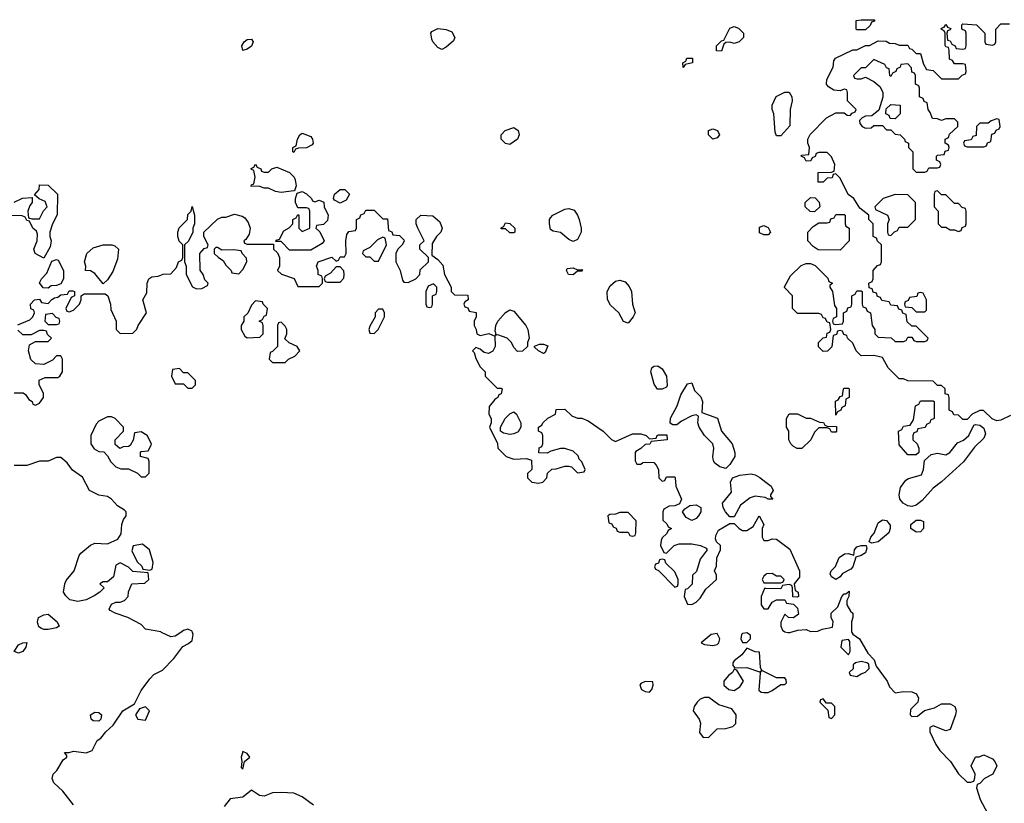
# Model space of a CAD drawing. Header units: inches. Extents: x 2380053 to 2584298, y 380219 to 546618.
# Tile 423 of 656: x 2476476 to 2481126, y 439193 to 442894. Entities that reach past the tile are written whole.
import ezdxf

# ---------------------------------------------------------------- set-up
doc = ezdxf.new("R2010")
doc.units = ezdxf.units.IN
doc.header["$MEASUREMENT"] = 0
for name, color, linetype in [('C4473', 7, 'Continuous'), ('C4474', 7, 'Continuous'), ('C4483', 7, 'Continuous'), ('C4484', 7, 'Continuous')]:
    doc.layers.add(name, color=color, linetype=linetype)

msp = doc.modelspace()

# ---------------------------------------------------------------- linework, layer by layer
at = {"layer": 'C4473', "color": 2, "elevation": 50}
for points in [[(2476730, 439185.2), (2476679, 439250), (2476637.2, 439290), (2476628.7, 439310), (2476634, 439330), (2476651.8, 439348.2), (2476681.2, 439398.8), (2476698, 439410), (2476698, 439418), (2476687.3, 439432.7), (2476710, 439432), (2476730, 439438.8), (2476790, 439430.8), (2476817.2, 439442.8), (2476842, 439490), (2476859.3, 439500.7), (2476882, 439530), (2476917.5, 439562.5), (2476962.7, 439630), (2477017.2, 439662.8), (2477050, 439726), (2477090, 439781), (2477110, 439801), (2477150, 439822), (2477203.2, 439876.8), (2477246, 439934), (2477273.2, 439946.8), (2477290, 439962), (2477295.3, 439990), (2477292, 440000)], [(2477237, 440000), (2477210, 439982), (2477190, 439979), (2477146.2, 440000)], [(2480000, 439810.7), (2479980.4, 439820.4), (2479974.6, 439834.6), (2479970, 439906), (2479950, 439908), (2479910, 439926), (2479886.4, 439893.6), (2479850, 439866), (2479843.6, 439856.4), (2479843.6, 439843.6), (2479852.7, 439832.7), (2479910, 439834.8), (2479970, 439814), (2479978, 439818), (2479972.7, 439807.3), (2479966.8, 439726.8), (2479978, 439718), (2479990, 439716), (2480000, 439716)], [(2477863.8, 439183.8), (2477810, 439222.6), (2477770, 439240.5), (2477710, 439244.5), (2477670, 439242.7), (2477630, 439226), (2477608, 439230), (2477570, 439254), (2477530, 439222), (2477470, 439213.2), (2477442, 439178)]]:
    msp.add_lwpolyline(points, dxfattribs=at)
for points in [[(2479770, 439995.3), (2479742, 439990), (2479694, 439950), (2479710, 439942), (2479750, 439938), (2479770, 439942), (2479778, 439950), (2479782, 439970)], [(2479910, 439998), (2479890, 439995.3), (2479884.7, 439990), (2479881, 439970), (2479890, 439952), (2479910, 439952), (2479928, 439970), (2479927.3, 439987.3)], [(2476470, 439902.4), (2476449.6, 439910), (2476470, 439940.7), (2476490, 439951.3), (2476510, 439952), (2476504.7, 439930), (2476490, 439909.6)], [(2479850, 439826), (2479842, 439810), (2479823.5, 439796.5), (2479802, 439770), (2479801, 439759), (2479801, 439750), (2479824.7, 439730), (2479850, 439726), (2479877, 439743), (2479894, 439770), (2479862, 439822)], [(2479430, 439768), (2479410, 439758), (2479404.7, 439750), (2479412, 439730), (2479430, 439721), (2479450, 439718), (2479462, 439730), (2479468, 439750), (2479466, 439766)], [(2479730, 439693.2), (2479710, 439693.2), (2479690, 439684), (2479676, 439670), (2479661, 439650), (2479656, 439630), (2479684.7, 439590), (2479691.3, 439571.3), (2479686.8, 439526.8), (2479703.5, 439503.5), (2479730, 439504.7), (2479770, 439544.7), (2479810, 439546), (2479844, 439556), (2479858, 439570), (2479859, 439610), (2479839.3, 439639.3), (2479778, 439658)], [(2477070, 439648), (2477041, 439639), (2477022, 439610), (2477034, 439590), (2477070, 439584.7), (2477088, 439630)], [(2476850, 439580.9), (2476822.7, 439582.7), (2476813.2, 439590), (2476809.4, 439610), (2476830, 439622.4), (2476850, 439621.6), (2476861.6, 439610), (2476859.1, 439590)], [(2477530, 439438), (2477521, 439410), (2477524.7, 439390), (2477522, 439362), (2477530, 439354), (2477538, 439390), (2477562, 439410), (2477550, 439428)]]:
    msp.add_lwpolyline(points, close=True, dxfattribs=at)
at = {"layer": 'C4474', "color": 2, "elevation": 50}
for points in [[(2478470, 442752.7), (2478450, 442762.7), (2478426.6, 442790), (2478422, 442802), (2478418, 442830), (2478422, 442838), (2478450, 442852.4), (2478490, 442848.2), (2478516.5, 442836.5), (2478530.3, 442810.3), (2478525.1, 442794.9), (2478490, 442764.5)], [(2479850, 442782), (2479830, 442788), (2479810, 442786), (2479802, 442778), (2479790, 442746), (2479767.3, 442747.3), (2479766, 442770), (2479790, 442794), (2479802, 442798), (2479830, 442854), (2479850, 442862), (2479870, 442854), (2479894, 442830), (2479894, 442810), (2479874, 442790)], [(2477530, 442748.7), (2477525.2, 442770), (2477535.3, 442790), (2477550, 442801), (2477570, 442802), (2477578, 442790), (2477570.6, 442769.4), (2477550, 442755.3)], [(2479610, 442668.7), (2479608, 442690), (2479622, 442698), (2479627.3, 442712.7), (2479652.7, 442712.7), (2479654, 442690), (2479618, 442682)], [(2477770, 442266), (2477766, 442270), (2477766, 442290), (2477782, 442298), (2477788, 442330), (2477798, 442350), (2477810, 442358), (2477850, 442342), (2477858, 442330), (2477862, 442310), (2477856.9, 442303.1), (2477830, 442288.7), (2477792.7, 442287.3), (2477778, 442282)], [(2478790, 442305.1), (2478770, 442309.5), (2478750, 442329.3), (2478749.4, 442350), (2478769, 442370), (2478810, 442384), (2478830, 442371), (2478834.8, 442350), (2478826.8, 442330)], [(2479750, 442329.4), (2479729.5, 442349.5), (2479729.2, 442370), (2479750, 442378.8), (2479771.3, 442370), (2479781, 442350), (2479770, 442335.3)], [(2477630, 442174), (2477650, 442174), (2477666, 442190), (2477690, 442198), (2477750, 442172), (2477772, 442150), (2477776.9, 442136.9), (2477782, 442110), (2477774, 442086), (2477770, 442086), (2477710, 442077.2), (2477683.2, 442083.2), (2477650, 442098), (2477630, 442098), (2477610, 442106), (2477567.3, 442107.3), (2477570, 442114), (2477582, 442118), (2477588, 442150), (2477582, 442182), (2477570, 442186), (2477568.4, 442191.6), (2477582, 442198), (2477590, 442212), (2477598, 442198), (2477614, 442190), (2477618, 442178)], [(2477870, 442034), (2477890, 442042), (2477912.7, 442032.7), (2477914, 442010), (2477932, 441970), (2477930, 441946), (2477910, 441926), (2477878, 441922), (2477874, 441910), (2477892.7, 441892.7), (2477914, 441850), (2477903.6, 441836.4), (2477850, 441806), (2477750, 441806), (2477710, 441846), (2477686, 441846), (2477687.3, 441852.7), (2477702, 441858), (2477723.1, 441896.9), (2477748.4, 441911.6), (2477766, 441930), (2477766, 441950), (2477782, 441958), (2477790, 441974), (2477794, 441970), (2477794, 441910), (2477810, 441894), (2477846, 441910), (2477846, 441990), (2477842, 442002), (2477830, 442006), (2477790, 442006), (2477778, 442030), (2477778, 442050), (2477786, 442074), (2477810, 442082), (2477830, 442072), (2477854, 442050), (2477858, 442038)], [(2477990, 442028), (2477962, 442042), (2477958, 442050), (2477962, 442070), (2477990, 442091.3), (2478011.6, 442091.6), (2478034, 442070), (2478018, 442042)], [(2479090, 441846), (2479070, 441855.1), (2479030, 441889.2), (2478994.6, 441894.6), (2478983.1, 441903.1), (2478977.2, 441930), (2478977.2, 441950), (2478982, 441958), (2478993.2, 441970), (2479050, 441998.4), (2479070, 442001.6), (2479094.4, 441994.4), (2479110.5, 441970.5), (2479117.3, 441950), (2479127.3, 441910), (2479127.7, 441890), (2479110, 441856)], [(2478790, 441888), (2478770, 441906), (2478750, 441906), (2478748, 441910), (2478762, 441918), (2478770, 441934), (2478790, 441932), (2478814, 441910), (2478814, 441890), (2478810, 441888)], [(2476870, 441646), (2476830, 441695.3), (2476810, 441708), (2476786, 441710), (2476788, 441730), (2476782, 441750), (2476793.2, 441790), (2476822.9, 441817.1), (2476870, 441831.3), (2476911.1, 441831.1), (2476925.4, 441825.4), (2476942, 441810), (2476936.9, 441763.1), (2476915.3, 441704.7), (2476890, 441666)], [(2478190, 441866), (2478165.4, 441854.6), (2478130, 441818), (2478098, 441802), (2478094, 441790), (2478110, 441774), (2478130, 441774), (2478150, 441754), (2478170, 441754), (2478208, 441830), (2478202, 441862)], [(2477410, 441818), (2477402, 441818), (2477394, 441810), (2477394, 441790), (2477414, 441770), (2477436.9, 441756.9), (2477450, 441734), (2477474, 441710), (2477478, 441698), (2477510, 441694), (2477530, 441714), (2477548, 441750), (2477547.3, 441767.3), (2477526, 441790), (2477522, 441802), (2477487.3, 441807.3), (2477430, 441806)], [(2476610, 441626), (2476587.3, 441627.3), (2476568.9, 441651.1), (2476578, 441670), (2476603.1, 441696.9), (2476627.3, 441752.7), (2476650, 441762), (2476658, 441758), (2476682, 441710), (2476682, 441670), (2476670, 441646), (2476650, 441638), (2476623.6, 441636.4)], [(2477990, 441726), (2477970, 441726), (2477943.6, 441696.4), (2477918, 441682), (2477914, 441670), (2477918, 441658), (2477930, 441654), (2477990, 441654), (2478007.3, 441672.7), (2478008, 441690), (2478007.3, 441707.3)], [(2479110, 441712), (2479130, 441714), (2479134, 441710), (2479130, 441706), (2479110, 441706), (2479090, 441688.7), (2479068, 441690), (2479058, 441710), (2479062, 441718), (2479090, 441722)], [(2478430, 441646), (2478405.4, 441634.6), (2478394, 441610), (2478394, 441550), (2478398, 441538), (2478410, 441534), (2478422, 441538), (2478426, 441550), (2478426, 441590), (2478442, 441598), (2478446, 441610), (2478446, 441630)], [(2479350, 441461.2), (2479327.8, 441467.8), (2479306, 441510), (2479265.6, 441545.6), (2479251.7, 441571.7), (2479249.7, 441610.3), (2479263.8, 441636.2), (2479290, 441659.3), (2479310, 441663.8), (2479335.8, 441655.8), (2479354.4, 441634.4), (2479364.9, 441610), (2479370.5, 441550), (2479382, 441510), (2479373, 441490)], [(2477590, 441566), (2477570, 441546), (2477552.7, 441507.3), (2477534, 441490), (2477534, 441470), (2477522, 441450), (2477522, 441430), (2477539.6, 441399.6), (2477550, 441392), (2477610, 441394), (2477626, 441410), (2477626, 441450), (2477622, 441462), (2477606, 441470), (2477622, 441478), (2477630, 441494), (2477642, 441498), (2477646, 441530), (2477626, 441550), (2477622, 441562)], [(2476630, 441506), (2476598, 441502), (2476594, 441470), (2476610, 441454), (2476650, 441454), (2476662, 441458), (2476666, 441470), (2476662, 441482), (2476647.3, 441487.3)], [(2478190, 441526), (2478170, 441526), (2478154, 441510), (2478154, 441490), (2478130, 441446), (2478124.7, 441430), (2478130, 441414), (2478150, 441412), (2478168, 441430), (2478198, 441490), (2478198, 441510)], [(2478827.3, 441327.3), (2478810, 441346), (2478798, 441370), (2478778, 441390), (2478734, 441406), (2478722, 441402), (2478726, 441410), (2478722, 441422), (2478724, 441450), (2478733.2, 441470), (2478770, 441511.3), (2478790, 441522.8), (2478810, 441518), (2478866.8, 441450), (2478876, 441430), (2478882, 441390), (2478874, 441370), (2478874, 441350), (2478850, 441328)], [(2477710, 441466), (2477698, 441462), (2477694, 441450), (2477694, 441350), (2477670, 441326), (2477658, 441322), (2477654, 441290), (2477670, 441274), (2477730, 441274), (2477746, 441290), (2477774.6, 441305.4), (2477798, 441330), (2477786, 441350), (2477748.4, 441368.4), (2477727.3, 441387.3), (2477738, 441410), (2477738, 441430), (2477730, 441446)], [(2478950, 441318), (2478926, 441330), (2478907.3, 441347.3), (2478907.3, 441352.7), (2478930, 441362), (2478950, 441362), (2478970, 441354), (2478958, 441322)], [(2477230, 441246), (2477198, 441242), (2477192, 441210), (2477210, 441174), (2477250, 441174), (2477270, 441154), (2477290, 441154), (2477306, 441170), (2477306, 441190), (2477270, 441226), (2477250, 441226)], [(2479488.7, 441148.7), (2479472.7, 441172.7), (2479456, 441230), (2479461.2, 441250), (2479470, 441257.3), (2479490, 441258.4), (2479510, 441244.4), (2479530.2, 441210.2), (2479534.2, 441165.8), (2479530, 441159), (2479510, 441148.7)], [(2479810, 440774), (2479782, 440782), (2479759.3, 440799.3), (2479752.7, 440810), (2479749.1, 440829.1), (2479754.5, 440870), (2479749.3, 440890), (2479710, 440929.4), (2479684.5, 440970), (2479678, 440990), (2479682, 441022), (2479670, 441028), (2479650, 441022.7), (2479602, 440998), (2479579.6, 440980.4), (2479560.4, 440980.4), (2479548.4, 440988.4), (2479548.9, 441011.1), (2479581.2, 441070), (2479597.5, 441122.5), (2479630, 441174.8), (2479650, 441178), (2479662.5, 441142.5), (2479692.4, 441112.4), (2479700.4, 441090), (2479698, 441038), (2479772.1, 441012.1), (2479790.4, 440950), (2479840.4, 440890), (2479853.4, 440850), (2479854, 440830), (2479830, 440793.2)], [(2478790, 440935.3), (2478760.4, 440940.4), (2478746, 440950), (2478746, 440970), (2478768.7, 441010), (2478790, 441032), (2478810, 441042), (2478822, 441030), (2478842, 440990), (2478842, 440970), (2478830, 440948), (2478810, 440938)], [(2476910, 441018), (2476890, 441018), (2476850, 440998), (2476836.9, 440983.1), (2476812, 440930), (2476812, 440890), (2476827.1, 440867.1), (2476850, 440854), (2476872.7, 440852.7), (2476890, 440834), (2476905.4, 440805.4), (2476930, 440782), (2476952.7, 440772.7), (2476990, 440772), (2477031.6, 440751.6), (2477050, 440734), (2477070, 440734), (2477087.3, 440752.7), (2477087.3, 440807.3), (2477082, 440822), (2477046, 440830), (2477046, 440850), (2477050, 440854), (2477082, 440858), (2477096.4, 440883.6), (2477098, 440890), (2477078, 440930), (2477050, 440948), (2477018, 440942), (2477011.6, 440908.4), (2476996.9, 440883.1), (2476990, 440878), (2476963.6, 440876.4), (2476948.4, 440868.4), (2476927.3, 440887.3), (2476926, 440910), (2476966, 440950), (2476966, 440970), (2476926, 441010)], [(2479650, 440528.7), (2479623.1, 440543.1), (2479606, 440570), (2479616.4, 440583.6), (2479640.4, 440599.6), (2479670, 440602), (2479692, 440590), (2479692, 440570), (2479682, 440550), (2479670, 440538)], [(2479350, 440566), (2479310, 440566), (2479290, 440558), (2479263.6, 440556.4), (2479254, 440550), (2479258, 440518), (2479272.7, 440512.7), (2479278, 440498), (2479292.7, 440492.7), (2479298, 440478), (2479310, 440474), (2479350, 440474), (2479358, 440458), (2479370, 440454), (2479382, 440458), (2479386, 440470), (2479387.3, 440527.3)], [(2477056, 440416), (2477011.6, 440408.4), (2477005.4, 440385.4), (2477030, 440334), (2477052.7, 440312.7), (2477058, 440298), (2477090, 440294), (2477102, 440298), (2477106, 440330), (2477088, 440390)], [(2479510, 440346), (2479498, 440342), (2479492.7, 440327.3), (2479478, 440322), (2479474, 440310), (2479478, 440298), (2479492.7, 440292.7), (2479570, 440214), (2479582, 440218), (2479586, 440230), (2479586, 440250), (2479570, 440286), (2479527.3, 440327.3), (2479522, 440342)], [(2476590, 440013.2), (2476578.6, 440018.6), (2476566.8, 440026.8), (2476561.5, 440041.5), (2476559.3, 440050), (2476565.2, 440070), (2476590, 440082.8), (2476610, 440086), (2476652, 440050), (2476662, 440030), (2476650, 440022), (2476610, 440013.2)]]:
    msp.add_lwpolyline(points, close=True, dxfattribs=at)
for points in [[(2476450, 442032), (2476488.4, 442051.6), (2476534, 442054), (2476534, 442030), (2476523.6, 442016.4), (2476514, 441990), (2476518, 441958), (2476532.7, 441952.7), (2476570, 441954), (2476588.4, 441991.6), (2476606, 442010), (2476595.3, 442035.3), (2476568, 442048), (2476546, 442066), (2476567.3, 442092.7), (2476570, 442114), (2476610, 442112), (2476654, 442070), (2476652.7, 441972.7), (2476630.9, 441929.1), (2476618, 441890), (2476618, 441870), (2476624.7, 441850), (2476619.6, 441820.4), (2476590, 441768), (2476548.7, 441790), (2476542, 441810), (2476558, 441850), (2476560.4, 441880.4), (2476554.6, 441894.6), (2476538, 441910), (2476522, 441942), (2476510, 441946), (2476502, 441962), (2476487.3, 441967.3), (2476430, 441968.7)], [(2476467.3, 441452.7), (2476523.1, 441476.9), (2476538, 441490), (2476546, 441510), (2476542, 441522), (2476528.7, 441528.7), (2476526, 441550), (2476546, 441570), (2476570, 441574), (2476578, 441558), (2476610, 441554), (2476627.3, 441572.7), (2476640.4, 441579.6), (2476656.4, 441583.6), (2476670, 441594), (2476702, 441598), (2476710, 441614), (2476727.3, 441612.7), (2476734, 441610), (2476734, 441590), (2476718, 441582), (2476694, 441530), (2476698, 441518), (2476710, 441514), (2476730, 441522), (2476758, 441550), (2476766, 441570), (2476766, 441590), (2476780.4, 441599.6), (2476879.6, 441599.6), (2476892, 441590), (2476904.7, 441550), (2476905.4, 441525.4), (2476931.3, 441470), (2476932, 441430), (2476950, 441412), (2477010, 441414), (2477028.4, 441431.6), (2477035.3, 441450), (2477075.3, 441510), (2477058, 441570), (2477076.4, 441603.6), (2477078, 441650), (2477086, 441670), (2477100.4, 441679.6), (2477130, 441682), (2477152.7, 441692.7), (2477190, 441694), (2477216.4, 441723.6), (2477226, 441750), (2477242, 441758), (2477246, 441770), (2477246, 441830), (2477228.4, 441848.4), (2477222, 441870), (2477222, 441890), (2477229.1, 441910.9), (2477268, 441950), (2477270, 441974), (2477286, 441990), (2477290, 442012), (2477302, 441970), (2477302, 441930), (2477294, 441910), (2477294, 441890), (2477272.7, 441847.3), (2477254, 441830), (2477254, 441750), (2477262, 441730), (2477262, 441690), (2477291.6, 441631.6), (2477310, 441622), (2477336.4, 441623.6), (2477362, 441638), (2477366, 441650), (2477350, 441666), (2477342, 441690), (2477328.4, 441711.6), (2477326, 441790), (2477347.3, 441812.7), (2477362, 441818), (2477366, 441830), (2477346, 441870), (2477346, 441890), (2477410, 441952), (2477430, 441962), (2477450, 441962), (2477490, 441976), (2477526.4, 441966.4), (2477538.8, 441958.8), (2477555.3, 441935.3), (2477564.7, 441910), (2477559.6, 441880.4), (2477543.6, 441856.4), (2477534, 441850), (2477538, 441838), (2477550, 441834), (2477674, 441834), (2477674, 441810), (2477692.7, 441792.7), (2477702, 441770), (2477702, 441730), (2477694, 441710), (2477711.6, 441691.6), (2477772, 441672), (2477790, 441634), (2477890, 441634), (2477906, 441650), (2477906, 441670), (2477902, 441682), (2477886, 441690), (2477886, 441710), (2477878, 441730), (2477886, 441750), (2477950, 441772), (2477970, 441754), (2477982, 441758), (2477990, 441774), (2478010, 441774), (2478018, 441790), (2478015.3, 441850), (2478020.4, 441879.6), (2478030, 441894), (2478062, 441898), (2478066, 441910), (2478066, 441950), (2478082, 441958), (2478087.3, 441972.7), (2478102, 441978), (2478110, 441994), (2478150, 441994), (2478190, 441954), (2478212.7, 441952.7), (2478218, 441898), (2478232.7, 441892.7), (2478238, 441878), (2478270, 441874), (2478290, 441854), (2478291.6, 441848.4), (2478282, 441830), (2478262, 441810), (2478252, 441790), (2478252, 441750), (2478272, 441710), (2478283.6, 441663.6), (2478290, 441654), (2478310, 441652), (2478346, 441670), (2478366, 441690), (2478367.3, 441712.7), (2478406, 441750), (2478406, 441770), (2478366, 441810), (2478366, 441830), (2478386, 441850), (2478355.3, 441910), (2478348, 441930), (2478348, 441950), (2478370, 441971.3), (2478427.1, 441967.1), (2478459.8, 441939.8), (2478471.3, 441910), (2478464.7, 441890), (2478444.7, 441870), (2478423.6, 441836.4), (2478422, 441782), (2478450, 441762), (2478474.4, 441734.4), (2478482, 441690), (2478514, 441630), (2478514, 441610), (2478530, 441594), (2478592.7, 441592.7), (2478594, 441570), (2478578, 441562), (2478574, 441550), (2478578, 441538), (2478592.7, 441532.7), (2478598, 441518), (2478631.6, 441511.6), (2478632, 441490), (2478622, 441470), (2478622, 441450), (2478632, 441430), (2478634, 441410), (2478650, 441402), (2478691.3, 441411.3), (2478719.6, 441399.6), (2478721, 441350), (2478710, 441328.7), (2478690, 441318), (2478670, 441322), (2478650, 441338), (2478630, 441346), (2478614, 441330), (2478622, 441322), (2478630, 441294), (2478650, 441254), (2478674, 441230), (2478674, 441210), (2478730, 441154), (2478750, 441154), (2478754, 441150), (2478750, 441126), (2478738, 441122), (2478734, 441110), (2478719.6, 441100.4), (2478692.7, 441067.3), (2478692, 441030), (2478702, 441010), (2478702, 440990), (2478694, 440970), (2478731.6, 440891.6), (2478734, 440870), (2478774, 440830), (2478810, 440818), (2478870, 440822), (2478892.7, 440812.7), (2478894, 440770), (2478874, 440750), (2478874, 440730), (2478894, 440710), (2478925.4, 440705.4), (2478946, 440710), (2478966, 440730), (2478968.4, 440751.6), (2478988.4, 440771.6), (2479010, 440772), (2479050, 440784.7), (2479070, 440784.7), (2479082, 440782), (2479110, 440754), (2479142, 440758), (2479146, 440770), (2479130, 440806), (2479118, 440818), (2479113.6, 440833.6), (2479090, 440855.3), (2479050, 440868.7), (2479030, 440868.7), (2478983.6, 440856.4), (2478967.3, 440847.3), (2478928, 440848), (2478928.4, 440871.6), (2478942, 440878), (2478946, 440890), (2478946, 440930), (2478942, 440942), (2478926, 440950), (2478926, 440970), (2478942, 440978), (2478946, 440990), (2478970, 441012), (2479006, 441030), (2479010, 441052), (2479050, 441054), (2479083.6, 441023.6), (2479110, 441012), (2479130, 441011.3), (2479159.8, 440999.8), (2479231.1, 440951.1), (2479270, 440911.3), (2479290, 440902), (2479370, 440938), (2479410, 440938), (2479434, 440930), (2479450, 440914), (2479482, 440918), (2479486, 440930), (2479492.7, 440932.7), (2479532.7, 440932.7), (2479534, 440910), (2479458, 440902), (2479451.6, 440888.4), (2479430, 440888), (2479410, 440868), (2479385.4, 440854.6), (2479382, 440850), (2479382, 440810), (2479390, 440794), (2479410, 440794), (2479418, 440802), (2479430, 440804.7), (2479470, 440802), (2479482, 440790), (2479492, 440770), (2479494, 440730), (2479510, 440714), (2479522, 440718), (2479530, 440734), (2479570, 440734), (2479572, 440730), (2479574, 440690), (2479602, 440630), (2479592.7, 440607.3), (2479570, 440598), (2479543.6, 440596.4), (2479518, 440582), (2479514, 440570), (2479514, 440530), (2479532.7, 440512.7), (2479538, 440498), (2479554, 440490), (2479538, 440482), (2479532.7, 440467.3), (2479510, 440446), (2479505.4, 440434.6), (2479502, 440410), (2479518, 440378), (2479530, 440374), (2479566, 440410), (2479590, 440418), (2479650, 440418.8), (2479691, 440411), (2479718, 440398), (2479722, 440390), (2479690, 440346), (2479672.7, 440287.3), (2479654, 440270), (2479651.6, 440228.4), (2479630, 440206), (2479618, 440202), (2479614, 440170), (2479630, 440134), (2479650, 440132), (2479670, 440142), (2479690, 440162), (2479716.4, 440203.6), (2479766, 440250), (2479766, 440270), (2479758, 440290), (2479767.3, 440312.7), (2479768.4, 440351.6), (2479786, 440390), (2479786, 440410), (2479767.3, 440427.3), (2479762, 440442), (2479763.1, 440456.9), (2479776.4, 440483.6), (2479830, 440514), (2479850, 440514), (2479874, 440490), (2479890, 440482), (2479910, 440482), (2479940.4, 440499.6), (2479968.9, 440551.1), (2479990.8, 440510), (2479982, 440490), (2479982, 440450), (2479990, 440434), (2480000, 440434)], [(2480000, 441878), (2479990, 441878), (2479970, 441888), (2479970, 441914), (2479990, 441922), (2480000, 441917)], [(2476450, 441132), (2476491.6, 441131.6), (2476503.6, 441123.6), (2476519.6, 441099.6), (2476534, 441090), (2476538, 441078), (2476550, 441074), (2476570, 441082), (2476588, 441110), (2476588, 441130), (2476568, 441170), (2476568.4, 441191.6), (2476596.4, 441203.6), (2476655.3, 441204.7), (2476666, 441210), (2476678, 441230), (2476678, 441290), (2476670, 441306), (2476650, 441306), (2476630, 441286), (2476590, 441266), (2476550, 441268), (2476529, 441289), (2476518, 441330), (2476522, 441358), (2476550, 441374), (2476610, 441374), (2476626, 441390), (2476607.3, 441407.3), (2476602, 441422), (2476590, 441426), (2476570, 441426), (2476530, 441406), (2476490, 441406), (2476467.3, 441427.3)], [(2477146.2, 440000), (2477142, 440002), (2477070, 440015.3), (2477050, 440038), (2476986, 440070), (2476926, 440090), (2476903.1, 440103.1), (2476898, 440110), (2476910, 440134), (2476930, 440142), (2476950, 440142), (2476970, 440151.3), (2476988.7, 440170), (2476988.9, 440191.1), (2477006, 440230), (2477067.3, 440232.7), (2477086, 440250), (2477082, 440282), (2477010, 440288), (2476990, 440308), (2476950, 440328.7), (2476930, 440318), (2476918, 440262), (2476890, 440238), (2476870, 440238), (2476854, 440230), (2476874, 440210), (2476854, 440190), (2476827.3, 440172.7), (2476790, 440153.2), (2476750, 440145.2), (2476713.2, 440153.2), (2476692.9, 440172.9), (2476682, 440190), (2476689, 440230), (2476695.1, 440244.9), (2476733.2, 440290), (2476757.2, 440362.8), (2476765.2, 440374.8), (2476810, 440412), (2476830, 440422), (2476890, 440418.8), (2476939.3, 440440.7), (2476954.8, 440465.2), (2476958, 440510), (2476966.6, 440533.4), (2476979, 440550), (2476979, 440559), (2476978, 440570), (2476970, 440578), (2476938, 440598), (2476910, 440628.7), (2476890, 440642), (2476848.9, 440648.9), (2476806, 440670), (2476772.9, 440732.9), (2476725.6, 440765.6), (2476700.4, 440800.4), (2476670, 440826), (2476650, 440826), (2476610, 440808), (2476570, 440808.7), (2476510, 440788.7), (2476450, 440788.7)], [(2480000, 440635.5), (2479997.2, 440637.2), (2479950, 440643.6), (2479925.1, 440634.9), (2479879.6, 440600.4), (2479850, 440546), (2479830, 440546), (2479808.9, 440568.9), (2479798, 440590), (2479795.3, 440610), (2479837.2, 440662.8), (2479833.2, 440710), (2479842, 440730), (2479876.9, 440743.1), (2479930, 440748.2), (2479950, 440743.8), (2479972.1, 440732.1), (2480000, 440709.7)], [(2480000, 440273.6), (2479990, 440266), (2479982, 440250), (2479990, 440234), (2480000, 440234)], [(2480000, 440207.2), (2479992.7, 440207.3), (2479978, 440170), (2479978, 440130), (2479990, 440112), (2480000, 440112)], [(2477292, 440000), (2477290, 440006), (2477270, 440015.3), (2477250, 440008.7), (2477237, 440000)]]:
    msp.add_lwpolyline(points, dxfattribs=at)
at = {"layer": 'C4483', "color": 2, "elevation": 50}
for points in [[(2480104, 440000), (2480110, 439999.1), (2480113, 440000)], [(2480405.9, 440000), (2480411.3, 439991.3), (2480442, 439970), (2480482, 439902), (2480510.9, 439870.9), (2480521, 439841), (2480572, 439770), (2480583.6, 439743.6), (2480610, 439714), (2480650, 439721), (2480690, 439718.8), (2480711.3, 439710), (2480721, 439690), (2480718, 439670), (2480683.6, 439636.4), (2480682, 439610), (2480685.4, 439605.4), (2480690, 439602), (2480716.4, 439603.6), (2480748.7, 439631.3), (2480796.4, 439643.6), (2480830, 439662), (2480870, 439662), (2480892, 439650), (2480898, 439630), (2480896, 439610), (2480870, 439542), (2480850, 439535.3), (2480790, 439558), (2480774, 439550), (2480774, 439530), (2480802, 439470), (2480821.4, 439441.4), (2480871.3, 439390), (2480910, 439332), (2480950, 439292), (2480967.3, 439292.7), (2480982, 439298), (2480987.3, 439312.7), (2480988, 439330), (2480968.7, 439370), (2480990, 439412), (2481007.3, 439412.7), (2481030, 439422), (2481070, 439402), (2481082, 439390), (2481091.3, 439370), (2481072, 439330), (2481032, 439310), (2481010, 439286), (2480998, 439282), (2480994, 439266), (2481011.3, 439210), (2481046.4, 439146.4)], [(2480000, 439716), (2480010, 439716), (2480030, 439726), (2480070, 439754), (2480090, 439754), (2480098, 439762), (2480096.4, 439776.4), (2480090, 439786), (2480050, 439786), (2480000, 439810.7)]]:
    msp.add_lwpolyline(points, dxfattribs=at)
for points in [[(2480390, 439966), (2480358, 439962), (2480354, 439930), (2480390, 439894), (2480398, 439910), (2480396.4, 439956.4)], [(2480450, 439862), (2480423.6, 439856.4), (2480412.7, 439847.3), (2480411.6, 439828.4), (2480394, 439810), (2480398, 439798), (2480430, 439792), (2480450, 439804.7), (2480470, 439812), (2480488, 439830), (2480486, 439850), (2480476.4, 439856.4)], [(2480270, 439686), (2480258, 439682), (2480254, 439670), (2480292.7, 439632.7), (2480298, 439598), (2480310, 439594), (2480326, 439610), (2480326, 439650), (2480310, 439666), (2480286, 439666)]]:
    msp.add_lwpolyline(points, close=True, dxfattribs=at)
at = {"layer": 'C4484', "color": 2, "elevation": 50}
for points in [[(2481155.2, 441024.8), (2481110, 441002), (2481090, 440999.3), (2481069.4, 441009.4), (2481027.3, 441047.3), (2481010, 441048), (2480974, 441030), (2480950, 441006), (2480930, 441006), (2480910, 441026), (2480887.3, 441027.3), (2480882, 441042), (2480866, 441050), (2480866, 441110), (2480862, 441122), (2480847.3, 441127.3), (2480846, 441150), (2480830, 441166), (2480810, 441166), (2480790, 441186), (2480670, 441188), (2480650, 441198), (2480630, 441198), (2480578, 441250), (2480550, 441298), (2480510, 441308), (2480450, 441306), (2480426, 441330), (2480410, 441366), (2480386, 441390), (2480382, 441402), (2480367.3, 441407.3), (2480362, 441422), (2480350, 441426), (2480338, 441422), (2480332.7, 441407.3), (2480318, 441402), (2480311.6, 441348.4), (2480291.6, 441328.4), (2480270, 441326), (2480248.4, 441348.4), (2480248, 441370), (2480270, 441392), (2480286, 441394), (2480290, 441414), (2480302, 441418), (2480306, 441430), (2480302, 441462), (2480290, 441466), (2480282, 441482), (2480270, 441486), (2480262, 441502), (2480250, 441506), (2480150, 441506), (2480126, 441530), (2480126, 441590), (2480088.4, 441628.4), (2480088.4, 441631.6), (2480116.4, 441683.6), (2480167.3, 441732.7), (2480190, 441742), (2480210, 441742), (2480232.7, 441732.7), (2480292.7, 441672.7), (2480298, 441658), (2480314, 441650), (2480302, 441638), (2480302, 441630), (2480314, 441610), (2480323.6, 441543.6), (2480334, 441530), (2480334, 441490), (2480318, 441482), (2480314, 441470), (2480318, 441458), (2480330, 441454), (2480362, 441458), (2480366, 441470), (2480366, 441510), (2480382, 441518), (2480387.3, 441532.7), (2480402, 441538), (2480406, 441550), (2480406, 441590), (2480422, 441598), (2480430, 441614), (2480450, 441614), (2480454, 441610), (2480454, 441550), (2480458, 441538), (2480472.7, 441532.7), (2480478, 441518), (2480494, 441510), (2480502, 441450), (2480514, 441430), (2480514, 441410), (2480530, 441394), (2480591.6, 441391.6), (2480610, 441374), (2480650, 441374), (2480662, 441378), (2480670, 441394), (2480690, 441394), (2480698, 441378), (2480710, 441374), (2480750, 441374), (2480762, 441378), (2480766, 441390), (2480710, 441446), (2480690, 441446), (2480667.3, 441467.3), (2480662, 441502), (2480647.3, 441507.3), (2480642, 441522), (2480627.3, 441527.3), (2480622, 441542), (2480590, 441546), (2480582, 441562), (2480547.3, 441567.3), (2480542, 441582), (2480527.3, 441587.3), (2480522, 441602), (2480507.3, 441607.3), (2480502, 441622), (2480487.3, 441627.3), (2480486, 441650), (2480502, 441658), (2480506, 441670), (2480506, 441710), (2480527.3, 441732.7), (2480542, 441738), (2480546, 441750), (2480546, 441830), (2480527.3, 441847.3), (2480522, 441862), (2480506, 441870), (2480506, 441930), (2480486, 441950), (2480486, 441970), (2480444, 442004), (2480415.3, 442050), (2480388.9, 442068.9), (2480350, 442146), (2480330, 442166), (2480318, 442162), (2480312.7, 442147.3), (2480290, 442146), (2480270, 442126), (2480247.3, 442127.3), (2480247.3, 442172.7), (2480310, 442174), (2480322, 442178), (2480326, 442210), (2480310, 442246), (2480290, 442266), (2480250, 442266), (2480238, 442262), (2480232.7, 442247.3), (2480218, 442242), (2480212.7, 442227.3), (2480190, 442226), (2480182, 442242), (2480166, 442250), (2480170, 442254), (2480202, 442258), (2480206, 442290), (2480198, 442310), (2480198, 442330), (2480208.4, 442351.6), (2480286, 442430), (2480330, 442454), (2480370, 442454), (2480383.6, 442443.6), (2480398, 442442), (2480407.3, 442452.7), (2480422, 442458), (2480426, 442470), (2480386, 442510), (2480386, 442550), (2480382, 442562), (2480370, 442566), (2480350, 442558), (2480320.4, 442560.4), (2480296.4, 442576.4), (2480286, 442590), (2480288.4, 442611.6), (2480318, 442670), (2480320.4, 442699.6), (2480328.4, 442711.6), (2480410, 442752), (2480430, 442752), (2480470, 442772), (2480490, 442772), (2480530, 442794), (2480567.3, 442792.7), (2480583.6, 442783.6), (2480610, 442782), (2480630, 442774), (2480670, 442774), (2480678, 442758), (2480690, 442754), (2480710, 442734), (2480730, 442734), (2480743.6, 442683.6), (2480758, 442658), (2480790, 442654), (2480830, 442614), (2480910, 442614), (2480927.3, 442632.7), (2480942, 442638), (2480946, 442650), (2480942, 442682), (2480930, 442686), (2480890, 442686), (2480882, 442702), (2480867.3, 442707.3), (2480866, 442750), (2480862, 442762), (2480850, 442766), (2480847.3, 442772.7), (2480846, 442830), (2480842, 442842), (2480828, 442850), (2480830, 442854), (2480842, 442858), (2480850, 442872), (2480858, 442858), (2480872.7, 442852.7), (2480870, 442846), (2480858, 442842), (2480854, 442830), (2480858, 442798), (2480870, 442794), (2480878, 442778), (2480894, 442770), (2480898, 442758), (2480930, 442754), (2480942, 442758), (2480946, 442770), (2480946, 442830), (2480942, 442842), (2480926, 442850), (2480926, 442870), (2480930, 442874), (2480994, 442870), (2481034, 442830), (2481034, 442790), (2481038, 442778), (2481070, 442774), (2481082, 442778), (2481086, 442790), (2481086, 442850), (2481110, 442874), (2481150, 442874)], [(2480000, 441917), (2480010, 441912), (2480022, 441890), (2480010, 441878), (2480000, 441878)], [(2480000, 440709.7), (2480024.7, 440690), (2480034, 440670), (2480022, 440650), (2480022, 440642), (2480032, 440630), (2480010.8, 440629.2), (2480000, 440635.5)], [(2480000, 440434), (2480010, 440434), (2480030, 440442), (2480050, 440441), (2480113.5, 440393.5), (2480159.1, 440290), (2480158.8, 440261.2), (2480134, 440230), (2480138, 440198), (2480152, 440190), (2480154, 440170), (2480150, 440166), (2480127.3, 440167.3), (2480126, 440210), (2480122, 440222), (2480110, 440226), (2480078, 440222), (2480070, 440206), (2480000, 440207.2)], [(2480000, 440234), (2480070, 440234), (2480082, 440238), (2480086, 440250), (2480070, 440266), (2480050, 440266), (2480030, 440278), (2480003.6, 440276.4), (2480000, 440273.6)], [(2480000, 440112), (2480010, 440112), (2480030, 440142), (2480050, 440154), (2480090, 440154), (2480098, 440138), (2480130, 440134), (2480150, 440114), (2480153.4, 440086.6), (2480130.7, 440069.3), (2480106, 440070), (2480090, 440086), (2480071.1, 440048.9), (2480070.8, 440030), (2480078.8, 440010), (2480090, 440002), (2480104, 440000)], [(2480113, 440000), (2480150.9, 440010.9), (2480190, 440014), (2480210, 440004.7), (2480245.4, 440005.4), (2480265.2, 440014.8), (2480314.6, 440025.4), (2480318, 440050), (2480308, 440070), (2480308, 440090), (2480339, 440121), (2480358, 440170), (2480370, 440182), (2480378, 440182), (2480394, 440194), (2480392, 440170), (2480382, 440150), (2480382, 440130), (2480399.6, 440099.6), (2480411.3, 440090), (2480411.3, 440070), (2480404.7, 440050), (2480403.6, 440003.6), (2480405.9, 440000)]]:
    msp.add_lwpolyline(points, dxfattribs=at)
for points in [[(2480430, 442846), (2480426, 442850), (2480426, 442890), (2480450, 442894), (2480512.7, 442892.7), (2480512.7, 442887.3), (2480498, 442882), (2480492.7, 442867.3), (2480470, 442846)], [(2480510, 442706), (2480470, 442666), (2480450, 442666), (2480414, 442630), (2480418, 442618), (2480430, 442614), (2480450, 442614), (2480470, 442622), (2480510, 442602), (2480538, 442578), (2480551.6, 442551.6), (2480552, 442528), (2480532.7, 442467.3), (2480499.6, 442440.4), (2480470, 442438), (2480454, 442430), (2480442, 442418), (2480443.6, 442403.6), (2480454, 442390), (2480470, 442382), (2480496.4, 442383.6), (2480510, 442394), (2480550, 442394), (2480570, 442374), (2480590, 442374), (2480610, 442354), (2480634, 442350), (2480654, 442330), (2480658, 442318), (2480674, 442310), (2480674, 442290), (2480694, 442270), (2480694, 442190), (2480710, 442174), (2480750, 442174), (2480762, 442178), (2480770, 442194), (2480810, 442194), (2480822, 442198), (2480826, 442210), (2480822, 442222), (2480806, 442230), (2480806, 442250), (2480810, 442254), (2480842, 442258), (2480847.3, 442272.7), (2480862, 442278), (2480866, 442290), (2480862, 442302), (2480846, 442310), (2480846, 442330), (2480862, 442338), (2480867.3, 442352.7), (2480906, 442390), (2480906, 442410), (2480890, 442426), (2480850, 442426), (2480830, 442418), (2480810, 442426), (2480787.3, 442427.3), (2480776.4, 442456.4), (2480766, 442470), (2480762, 442502), (2480747.3, 442507.3), (2480742, 442522), (2480726, 442530), (2480726, 442570), (2480722, 442582), (2480706, 442590), (2480706, 442630), (2480702, 442642), (2480690, 442646), (2480687.3, 442667.3), (2480670, 442686), (2480638, 442682), (2480634, 442670), (2480618, 442662), (2480614, 442650), (2480598, 442642), (2480590, 442626), (2480586, 442630), (2480582, 442662), (2480570, 442666), (2480562, 442682)], [(2480050, 442346), (2480043.1, 442363.1), (2480038, 442450), (2480029.1, 442469.1), (2480029.1, 442490.9), (2480048.9, 442531.1), (2480090, 442552), (2480110, 442552), (2480122, 442530), (2480124.7, 442510), (2480114, 442470), (2480112.7, 442392.7), (2480070, 442346)], [(2480610, 442426), (2480587.3, 442427.3), (2480582, 442442), (2480566, 442450), (2480567.3, 442472.7), (2480590, 442494), (2480634, 442490), (2480634, 442450)], [(2481090, 442426), (2481063.6, 442416.4), (2481050, 442406), (2481010, 442406), (2480994, 442390), (2480992.7, 442347.3), (2480978, 442342), (2480970, 442326), (2480938, 442322), (2480934, 442310), (2480938, 442298), (2480950, 442294), (2481030, 442294), (2481042, 442298), (2481047.3, 442312.7), (2481062, 442318), (2481067.3, 442352.7), (2481082, 442358), (2481087.3, 442372.7), (2481102, 442378), (2481106, 442390), (2481102, 442422)], [(2480610, 442068), (2480554, 442050), (2480514, 442010), (2480518, 441998), (2480574, 441970), (2480582, 441950), (2480574, 441930), (2480574, 441890), (2480578, 441878), (2480590, 441874), (2480607.3, 441892.7), (2480622, 441898), (2480630, 441914), (2480670, 441914), (2480706, 441950), (2480706, 442030), (2480670, 442066)], [(2480810, 442086), (2480798, 442082), (2480794, 442070), (2480794, 442010), (2480814, 441990), (2480814, 441930), (2480830, 441914), (2480850, 441914), (2480870, 441902), (2480890, 441902), (2480910, 441894), (2480922, 441898), (2480927.3, 441912.7), (2480942, 441918), (2480946, 441930), (2480946, 441990), (2480942, 442002), (2480927.3, 442007.3), (2480910, 442026), (2480890, 442026), (2480850, 442066), (2480830, 442066)], [(2480230, 441986), (2480208.4, 441988.4), (2480186, 442010), (2480186, 442030), (2480210, 442054), (2480232.7, 442052.7), (2480251.6, 442031.6), (2480254, 442010)], [(2480350, 441806), (2480247.3, 441807.3), (2480223.1, 441823.1), (2480198, 441850), (2480198, 441890), (2480223.1, 441916.9), (2480250, 441934), (2480290, 441934), (2480302, 441938), (2480307.3, 441952.7), (2480322, 441958), (2480330, 441974), (2480370, 441974), (2480374, 441970), (2480374, 441930), (2480378, 441918), (2480394, 441910), (2480394, 441850)], [(2480730, 441606), (2480718, 441602), (2480712.7, 441587.3), (2480678, 441582), (2480672.7, 441567.3), (2480658, 441562), (2480654, 441550), (2480658, 441538), (2480690, 441534), (2480710, 441514), (2480750, 441514), (2480758, 441522), (2480758, 441570), (2480742, 441602)], [(2480330, 441026), (2480328.4, 441091.6), (2480342, 441098), (2480350, 441114), (2480362, 441118), (2480366, 441150), (2480370, 441154), (2480390, 441154), (2480394, 441150), (2480394, 441110), (2480378, 441102), (2480374, 441070), (2480358, 441062), (2480354, 441050), (2480338, 441042)], [(2480670, 440838), (2480630, 440886), (2480626, 440950), (2480642, 440958), (2480650, 440974), (2480682, 440978), (2480696.4, 441003.6), (2480706, 441070), (2480722, 441078), (2480730, 441094), (2480790, 441094), (2480794, 441090), (2480794, 441010), (2480778, 441002), (2480774, 440990), (2480758, 440982), (2480751.6, 440968.4), (2480718, 440962), (2480712.7, 440947.3), (2480698, 440942), (2480694, 440930), (2480694, 440910), (2480714, 440890), (2480722, 440870), (2480722, 440850), (2480710, 440838)], [(2480190, 441012), (2480210, 441012), (2480252.7, 440992.7), (2480271.6, 440991.6), (2480278, 440978), (2480290, 440974), (2480332.7, 440972.7), (2480334, 440950), (2480330, 440946), (2480310, 440946), (2480302, 440962), (2480290, 440966), (2480250, 440966), (2480230, 440946), (2480212, 440910), (2480170, 440868), (2480148.4, 440868.4), (2480130, 440878), (2480118, 440890), (2480108, 440910), (2480108, 440950), (2480098, 440970), (2480098, 441010), (2480110, 441032), (2480150, 441032)], [(2480690, 440594), (2480670, 440597.6), (2480649, 440610), (2480632.7, 440630), (2480629, 440650), (2480636, 440684), (2480661.2, 440718.8), (2480673.2, 440726.8), (2480735.1, 440744.9), (2480744, 440770), (2480748.4, 440811.6), (2480780.2, 440839.8), (2480810, 440846.8), (2480850, 440838.8), (2480868.7, 440850), (2480904.7, 440895.3), (2480932.5, 440907.5), (2480958, 440930), (2480982, 440978), (2480990, 440982), (2481010, 440978), (2481030, 440964.7), (2481037.1, 440937.1), (2481030, 440917.2), (2480985.1, 440874.9), (2480933.9, 440806.1), (2480830, 440711.3), (2480790, 440680.7), (2480737.8, 440622.2), (2480710, 440600.5)], [(2480500.9, 440420.9), (2480488.4, 440428.4), (2480496, 440450), (2480511.5, 440468.5), (2480530, 440518), (2480550, 440531), (2480570, 440527.7), (2480586.2, 440506.2), (2480586.7, 440490), (2480580.4, 440470), (2480530, 440427)], [(2480710, 440474), (2480685.2, 440490), (2480684.5, 440510), (2480710, 440530.5), (2480730.8, 440530.8), (2480743.6, 440523.6), (2480744.7, 440490), (2480730, 440475.3)], [(2480330, 440249.3), (2480310, 440262), (2480304, 440276), (2480308, 440290), (2480328.9, 440311.1), (2480346, 440354), (2480371.6, 440371.6), (2480390, 440372), (2480415.3, 440364.7), (2480419, 440390), (2480430, 440404.7), (2480449.3, 440410.7), (2480474, 440410), (2480477.3, 440397.3), (2480470, 440375.3), (2480450, 440362.7), (2480424.7, 440355.3), (2480410.5, 440309.5), (2480400.9, 440299.1), (2480362.5, 440277.5), (2480350, 440262)]]:
    msp.add_lwpolyline(points, close=True, dxfattribs=at)

doc.saveas('drawing.dxf')
